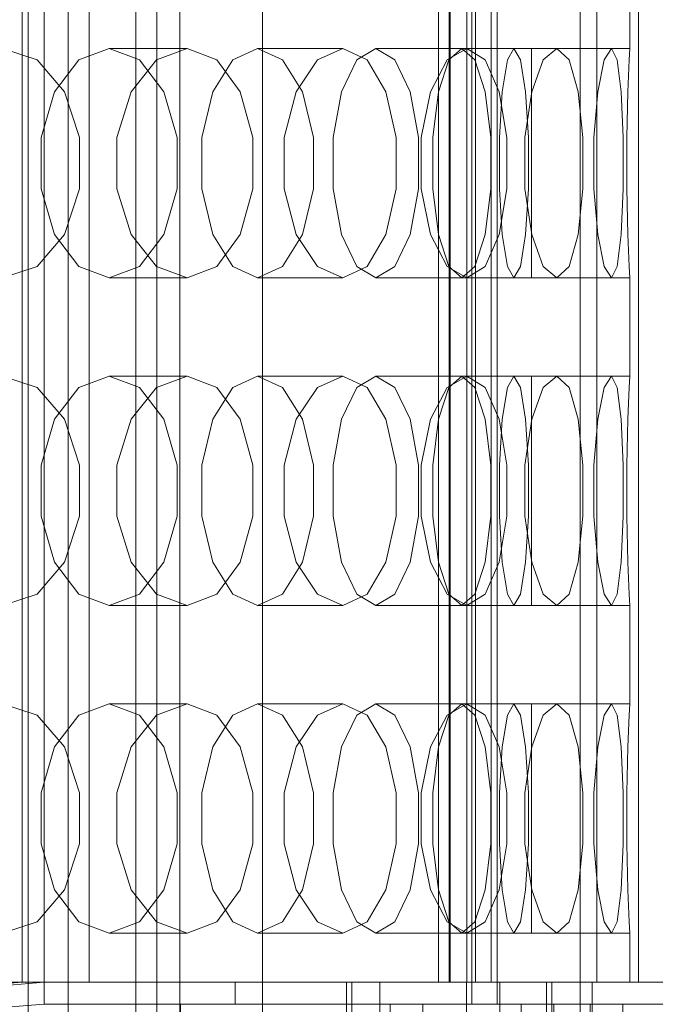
# Model space of a CAD drawing. Header units: millimetres. Extents: x -4738 to 65662, y -68080 to 6847.
# Tile 653 of 656: x 24731 to 24847, y -18164 to -17984. Entities that reach past the tile are written whole.
import ezdxf

# ---------------------------------------------------------------- set-up
doc = ezdxf.new("R2010")
doc.units = ezdxf.units.MM
for name, color, linetype, lineweight in [('superior_briquetadora', 7, 'Continuous', 0), ('superior_C02', 7, 'Continuous', 0), ('superior_C02-briq', 7, 'Continuous', 0)]:
    doc.layers.add(name, color=color, linetype=linetype, lineweight=lineweight)

msp = doc.modelspace()

# ---------------------------------------------------------------- linework, layer by layer
at = {"layer": 'superior_briquetadora'}
for p, q in [((24731.067, -18160), (24731.067, -17800)), ((24735.067, -17800), (24735.067, -18160)), ((24743.317, -18160), (24743.317, -17800)), ((24807.294, -18160), (24807.294, -17800)), ((24809.276, -18160), (24809.276, -17800)), ((24809.426, -18160), (24809.426, -17800)), ((24812.49, -17800), (24812.49, -18160)), ((24813.423, -17800), (24813.423, -18160)), ((24814.067, -18160), (24814.067, -17800)), ((24816.936, -17800), (24816.936, -18160)), ((24818.067, -17800), (24818.067, -18160)), ((24833.215, -18160), (24833.215, -17800)), ((24836.279, -18160), (24836.279, -17800)), ((24843.939, -18160), (24843.939, -17800)), ((24842.317, -17971), (24842.317, -17989)), ((24727.43, -17989), (24733.799, -17991.08)), ((24741.433, -17991.08), (24746.98, -17989)), ((24746.98, -17989), (24761.26, -17989)), ((24752.527, -17991.08), (24746.98, -17989)), ((24761.26, -17989), (24755.629, -17991.08)), ((24761.26, -17989), (24766.724, -17991.08)), ((24769.622, -17991.08), (24774.177, -17989)), ((24774.177, -17989), (24789.766, -17989)), ((24778.733, -17991.08), (24774.177, -17989)), ((24789.766, -17989), (24785.118, -17991.08)), ((24789.766, -17989), (24794.231, -17991.08)), ((24792.343, -17991.08), (24795.829, -17989)), ((24795.829, -17989), (24812.459, -17989)), ((24799.316, -17991.08), (24795.829, -17989)), ((24812.459, -17989), (24808.874, -17991.08)), ((24809.207, -17991.08), (24811.565, -17989)), ((24811.565, -17989), (24828.952, -17989)), ((24813.923, -17991.08), (24811.565, -17989)), ((24812.459, -17989), (24815.849, -17991.08)), ((24819.926, -17991.08), (24821.116, -17989)), ((24821.116, -17989), (24838.962, -17989)), ((24822.305, -17991.08), (24821.116, -17989)), ((24824.317, -17989), (24842.317, -17989)), ((24824.317, -17991.08), (24824.317, -17989)), ((24828.952, -17989), (24826.491, -17991.08)), ((24828.952, -17989), (24831.208, -17991.08)), ((24838.962, -17989), (24837.667, -17991.08)), ((24838.962, -17989), (24840.046, -17991.08)), ((24842.317, -17989), (24842.212, -17991.08)), ((24733.799, -17991.08), (24738.797, -17996.906)), ((24736.985, -17996.907), (24741.433, -17991.08)), ((24755.629, -17991.08), (24750.993, -17996.906)), ((24756.975, -17996.907), (24752.527, -17991.08)), ((24765.968, -17996.907), (24769.622, -17991.08)), ((24766.724, -17991.08), (24770.982, -17996.906)), ((24782.387, -17996.907), (24778.733, -17991.08)), ((24785.118, -17991.08), (24781.259, -17996.906)), ((24789.546, -17996.907), (24792.343, -17991.08)), ((24794.231, -17991.08), (24797.677, -17996.906)), ((24802.112, -17996.907), (24799.316, -17991.08)), ((24808.874, -17991.08), (24805.859, -17996.906)), ((24807.316, -17996.907), (24809.207, -17991.08)), ((24815.815, -17996.907), (24813.923, -17991.08)), ((24815.849, -17991.08), (24818.425, -17996.906)), ((24818.973, -17996.907), (24819.926, -17991.08)), ((24823.259, -17996.907), (24822.305, -17991.08)), ((24824.317, -17996.907), (24824.317, -17991.08)), ((24826.491, -17991.08), (24824.37, -17996.906)), ((24831.208, -17991.08), (24832.869, -17996.906)), ((24837.667, -17991.08), (24836.478, -17996.906)), ((24840.046, -17991.08), (24840.764, -17996.906)), ((24842.212, -17991.08), (24841.974, -17996.906)), ((24734.517, -18005.327), (24736.985, -17996.907)), ((24738.797, -17996.906), (24741.529, -18005.326)), ((24750.993, -17996.906), (24748.373, -18005.326)), ((24759.443, -18005.327), (24756.975, -17996.907)), ((24763.941, -18005.327), (24765.968, -17996.907)), ((24770.982, -17996.906), (24773.3, -18005.326)), ((24781.259, -17996.906), (24779.066, -18005.326)), ((24784.414, -18005.327), (24782.387, -17996.907)), ((24787.995, -18005.327), (24789.546, -17996.907)), ((24797.677, -17996.906), (24799.54, -18005.326)), ((24803.664, -18005.327), (24802.112, -17996.907)), ((24805.859, -17996.906), (24804.13, -18005.326)), ((24806.266, -18005.327), (24807.316, -17996.907)), ((24816.864, -18005.327), (24815.815, -17996.907)), ((24818.425, -17996.906), (24819.8, -18005.326)), ((24818.443, -18005.327), (24818.973, -17996.907)), ((24824.37, -17996.906), (24823.137, -18005.326)), ((24823.788, -18005.327), (24823.259, -17996.907)), ((24824.317, -18005.327), (24824.317, -17996.907)), ((24832.869, -17996.906), (24833.734, -18005.326)), ((24836.478, -17996.906), (24835.759, -18005.326)), ((24840.764, -17996.906), (24841.104, -18005.326)), ((24841.974, -17996.906), (24841.783, -18005.326)), ((24734.517, -18014.673), (24734.517, -18005.327)), ((24741.529, -18005.326), (24741.529, -18014.674)), ((24748.373, -18005.326), (24748.373, -18014.674)), ((24759.443, -18014.673), (24759.443, -18005.327)), ((24763.941, -18014.673), (24763.941, -18005.327)), ((24773.3, -18005.326), (24773.3, -18014.674)), ((24779.066, -18005.326), (24779.066, -18014.674)), ((24784.414, -18014.673), (24784.414, -18005.327)), ((24787.995, -18014.673), (24787.995, -18005.327)), ((24799.54, -18005.326), (24799.54, -18014.674)), ((24803.664, -18014.673), (24803.664, -18005.327)), ((24804.13, -18005.326), (24804.13, -18014.674)), ((24806.266, -18014.673), (24806.266, -18005.327)), ((24816.864, -18014.673), (24816.864, -18005.327)), ((24818.443, -18014.673), (24818.443, -18005.327)), ((24819.8, -18005.326), (24819.8, -18014.674)), ((24823.137, -18005.326), (24823.137, -18014.674)), ((24823.788, -18014.673), (24823.788, -18005.327)), ((24824.317, -18014.673), (24824.317, -18005.327)), ((24833.734, -18005.326), (24833.734, -18014.674)), ((24835.759, -18005.326), (24835.759, -18014.674)), ((24841.104, -18005.326), (24841.104, -18014.674)), ((24841.783, -18005.326), (24841.783, -18014.674)), ((24736.985, -18023.093), (24734.517, -18014.673)), ((24741.529, -18014.674), (24738.797, -18023.094)), ((24748.373, -18014.674), (24750.993, -18023.094)), ((24756.975, -18023.093), (24759.443, -18014.673)), ((24765.968, -18023.093), (24763.941, -18014.673)), ((24773.3, -18014.674), (24770.982, -18023.094)), ((24779.066, -18014.674), (24781.259, -18023.094)), ((24782.387, -18023.093), (24784.414, -18014.673)), ((24789.546, -18023.093), (24787.995, -18014.673)), ((24799.54, -18014.674), (24797.677, -18023.094)), ((24802.112, -18023.093), (24803.664, -18014.673)), ((24804.13, -18014.674), (24805.859, -18023.094)), ((24807.316, -18023.093), (24806.266, -18014.673)), ((24815.815, -18023.093), (24816.864, -18014.673)), ((24819.8, -18014.674), (24818.425, -18023.094)), ((24818.973, -18023.093), (24818.443, -18014.673)), ((24823.137, -18014.674), (24824.37, -18023.094)), ((24823.259, -18023.093), (24823.788, -18014.673)), ((24824.317, -18023.093), (24824.317, -18014.673)), ((24833.734, -18014.674), (24832.869, -18023.094)), ((24835.759, -18014.674), (24836.478, -18023.094)), ((24841.104, -18014.674), (24840.764, -18023.094)), ((24841.783, -18014.674), (24841.974, -18023.094)), ((24738.797, -18023.094), (24733.799, -18028.92)), ((24741.433, -18028.92), (24736.985, -18023.093)), ((24750.993, -18023.094), (24755.629, -18028.92)), ((24752.527, -18028.92), (24756.975, -18023.093)), ((24769.622, -18028.92), (24765.968, -18023.093)), ((24770.982, -18023.094), (24766.724, -18028.92)), ((24778.733, -18028.92), (24782.387, -18023.093)), ((24781.259, -18023.094), (24785.118, -18028.92)), ((24792.343, -18028.92), (24789.546, -18023.093)), ((24797.677, -18023.094), (24794.23, -18028.92)), ((24799.316, -18028.92), (24802.112, -18023.093)), ((24805.859, -18023.094), (24808.874, -18028.92)), ((24809.207, -18028.92), (24807.316, -18023.093)), ((24813.923, -18028.92), (24815.815, -18023.093)), ((24818.425, -18023.094), (24815.849, -18028.92)), ((24819.926, -18028.92), (24818.973, -18023.093)), ((24822.305, -18028.92), (24823.259, -18023.093)), ((24824.317, -18028.92), (24824.317, -18023.093)), ((24824.37, -18023.094), (24826.491, -18028.92)), ((24832.869, -18023.094), (24831.208, -18028.92)), ((24836.478, -18023.094), (24837.667, -18028.92)), ((24840.764, -18023.094), (24840.046, -18028.92)), ((24841.974, -18023.094), (24842.212, -18028.92)), ((24733.799, -18028.92), (24727.43, -18031)), ((24746.98, -18031), (24741.433, -18028.92)), ((24746.98, -18031), (24752.527, -18028.92)), ((24755.629, -18028.92), (24761.26, -18031)), ((24766.724, -18028.92), (24761.26, -18031)), ((24774.177, -18031), (24769.622, -18028.92)), ((24774.177, -18031), (24778.733, -18028.92)), ((24785.118, -18028.92), (24789.766, -18031)), ((24794.23, -18028.92), (24789.766, -18031)), ((24795.829, -18031), (24792.343, -18028.92)), ((24795.829, -18031), (24799.316, -18028.92)), ((24808.874, -18028.92), (24812.459, -18031)), ((24811.565, -18031), (24809.207, -18028.92)), ((24811.565, -18031), (24813.923, -18028.92)), ((24815.849, -18028.92), (24812.459, -18031)), ((24821.116, -18031), (24819.926, -18028.92)), ((24821.116, -18031), (24822.305, -18028.92)), ((24824.317, -18031), (24824.317, -18028.92)), ((24826.491, -18028.92), (24828.952, -18031)), ((24831.208, -18028.92), (24828.952, -18031)), ((24837.667, -18028.92), (24838.962, -18031)), ((24840.046, -18028.92), (24838.962, -18031)), ((24842.212, -18028.92), (24842.317, -18031)), ((24746.98, -18031), (24761.26, -18031)), ((24774.177, -18031), (24789.766, -18031)), ((24795.829, -18031), (24812.459, -18031)), ((24811.565, -18031), (24828.952, -18031)), ((24821.116, -18031), (24838.962, -18031)), ((24824.317, -18031), (24842.317, -18031)), ((24842.317, -18031), (24842.317, -18049)), ((24727.43, -18049), (24733.799, -18051.08)), ((24741.433, -18051.08), (24746.98, -18049)), ((24746.98, -18049), (24761.26, -18049)), ((24752.527, -18051.08), (24746.98, -18049)), ((24761.26, -18049), (24755.629, -18051.08)), ((24761.26, -18049), (24766.724, -18051.08)), ((24769.622, -18051.08), (24774.177, -18049)), ((24774.177, -18049), (24789.766, -18049)), ((24778.733, -18051.08), (24774.177, -18049)), ((24789.766, -18049), (24785.118, -18051.08)), ((24789.766, -18049), (24794.231, -18051.08)), ((24792.343, -18051.08), (24795.829, -18049)), ((24795.829, -18049), (24812.459, -18049)), ((24799.316, -18051.08), (24795.829, -18049)), ((24812.459, -18049), (24808.874, -18051.08)), ((24809.207, -18051.08), (24811.565, -18049)), ((24811.565, -18049), (24828.952, -18049)), ((24813.923, -18051.08), (24811.565, -18049)), ((24812.459, -18049), (24815.849, -18051.08)), ((24819.926, -18051.08), (24821.116, -18049)), ((24821.116, -18049), (24838.962, -18049)), ((24822.305, -18051.08), (24821.116, -18049)), ((24824.317, -18049), (24842.317, -18049)), ((24824.317, -18051.08), (24824.317, -18049)), ((24828.952, -18049), (24826.491, -18051.08)), ((24828.952, -18049), (24831.208, -18051.08)), ((24838.962, -18049), (24837.667, -18051.08)), ((24838.962, -18049), (24840.046, -18051.08)), ((24842.317, -18049), (24842.212, -18051.08)), ((24733.799, -18051.08), (24738.797, -18056.906)), ((24736.985, -18056.907), (24741.433, -18051.08)), ((24755.629, -18051.08), (24750.993, -18056.906)), ((24756.975, -18056.907), (24752.527, -18051.08)), ((24765.968, -18056.907), (24769.622, -18051.08)), ((24766.724, -18051.08), (24770.982, -18056.906)), ((24782.387, -18056.907), (24778.733, -18051.08)), ((24785.118, -18051.08), (24781.259, -18056.906)), ((24789.546, -18056.907), (24792.343, -18051.08)), ((24794.231, -18051.08), (24797.677, -18056.906)), ((24802.112, -18056.907), (24799.316, -18051.08)), ((24808.874, -18051.08), (24805.859, -18056.906)), ((24807.316, -18056.907), (24809.207, -18051.08)), ((24815.815, -18056.907), (24813.923, -18051.08)), ((24815.849, -18051.08), (24818.425, -18056.906)), ((24818.973, -18056.907), (24819.926, -18051.08)), ((24823.259, -18056.907), (24822.305, -18051.08)), ((24824.317, -18056.907), (24824.317, -18051.08)), ((24826.491, -18051.08), (24824.37, -18056.906)), ((24831.208, -18051.08), (24832.869, -18056.906)), ((24837.667, -18051.08), (24836.478, -18056.906)), ((24840.046, -18051.08), (24840.764, -18056.906)), ((24842.212, -18051.08), (24841.974, -18056.906)), ((24734.517, -18065.327), (24736.985, -18056.907)), ((24738.797, -18056.906), (24741.529, -18065.326)), ((24750.993, -18056.906), (24748.373, -18065.326)), ((24759.443, -18065.327), (24756.975, -18056.907)), ((24763.941, -18065.327), (24765.968, -18056.907)), ((24770.982, -18056.906), (24773.3, -18065.326)), ((24781.259, -18056.906), (24779.066, -18065.326)), ((24784.414, -18065.327), (24782.387, -18056.907)), ((24787.995, -18065.327), (24789.546, -18056.907)), ((24797.677, -18056.906), (24799.54, -18065.326)), ((24803.664, -18065.327), (24802.112, -18056.907)), ((24805.859, -18056.906), (24804.13, -18065.326)), ((24806.266, -18065.327), (24807.316, -18056.907)), ((24816.864, -18065.327), (24815.815, -18056.907)), ((24818.425, -18056.906), (24819.8, -18065.326)), ((24818.443, -18065.327), (24818.973, -18056.907)), ((24824.37, -18056.906), (24823.137, -18065.326)), ((24823.788, -18065.327), (24823.259, -18056.907)), ((24824.317, -18065.327), (24824.317, -18056.907)), ((24832.869, -18056.906), (24833.734, -18065.326)), ((24836.478, -18056.906), (24835.759, -18065.326)), ((24840.764, -18056.906), (24841.104, -18065.326)), ((24841.974, -18056.906), (24841.783, -18065.326)), ((24734.517, -18074.673), (24734.517, -18065.327)), ((24741.529, -18065.326), (24741.529, -18074.674)), ((24748.373, -18065.326), (24748.373, -18074.674)), ((24759.443, -18074.673), (24759.443, -18065.327)), ((24763.941, -18074.673), (24763.941, -18065.327)), ((24773.3, -18065.326), (24773.3, -18074.674)), ((24779.066, -18065.326), (24779.066, -18074.674)), ((24784.414, -18074.673), (24784.414, -18065.327)), ((24787.995, -18074.673), (24787.995, -18065.327)), ((24799.54, -18065.326), (24799.54, -18074.674)), ((24803.664, -18074.673), (24803.664, -18065.327)), ((24804.13, -18065.326), (24804.13, -18074.674)), ((24806.266, -18074.673), (24806.266, -18065.327)), ((24816.864, -18074.673), (24816.864, -18065.327)), ((24818.443, -18074.673), (24818.443, -18065.327)), ((24819.8, -18065.326), (24819.8, -18074.674)), ((24823.137, -18065.326), (24823.137, -18074.674)), ((24823.788, -18074.673), (24823.788, -18065.327)), ((24824.317, -18074.673), (24824.317, -18065.327)), ((24833.734, -18065.326), (24833.734, -18074.674)), ((24835.759, -18065.326), (24835.759, -18074.674)), ((24841.104, -18065.326), (24841.104, -18074.674)), ((24841.783, -18065.326), (24841.783, -18074.674)), ((24736.985, -18083.093), (24734.517, -18074.673)), ((24741.529, -18074.674), (24738.797, -18083.094)), ((24748.373, -18074.674), (24750.993, -18083.094)), ((24756.975, -18083.093), (24759.443, -18074.673)), ((24765.968, -18083.093), (24763.941, -18074.673)), ((24773.3, -18074.674), (24770.982, -18083.094)), ((24779.066, -18074.674), (24781.259, -18083.094)), ((24782.387, -18083.093), (24784.414, -18074.673)), ((24789.546, -18083.093), (24787.995, -18074.673)), ((24799.54, -18074.674), (24797.677, -18083.094)), ((24802.112, -18083.093), (24803.664, -18074.673)), ((24804.13, -18074.674), (24805.859, -18083.094)), ((24807.316, -18083.093), (24806.266, -18074.673)), ((24815.815, -18083.093), (24816.864, -18074.673)), ((24819.8, -18074.674), (24818.425, -18083.094)), ((24818.973, -18083.093), (24818.443, -18074.673)), ((24823.137, -18074.674), (24824.37, -18083.094)), ((24823.259, -18083.093), (24823.788, -18074.673)), ((24824.317, -18083.093), (24824.317, -18074.673)), ((24833.734, -18074.674), (24832.869, -18083.094)), ((24835.759, -18074.674), (24836.478, -18083.094)), ((24841.104, -18074.674), (24840.764, -18083.094)), ((24841.783, -18074.674), (24841.974, -18083.094)), ((24738.797, -18083.094), (24733.799, -18088.92)), ((24741.433, -18088.92), (24736.985, -18083.093)), ((24750.993, -18083.094), (24755.629, -18088.92)), ((24752.527, -18088.92), (24756.975, -18083.093)), ((24769.622, -18088.92), (24765.968, -18083.093)), ((24770.982, -18083.094), (24766.724, -18088.92)), ((24778.733, -18088.92), (24782.387, -18083.093)), ((24781.259, -18083.094), (24785.118, -18088.92)), ((24792.343, -18088.92), (24789.546, -18083.093)), ((24797.677, -18083.094), (24794.23, -18088.92)), ((24799.316, -18088.92), (24802.112, -18083.093)), ((24805.859, -18083.094), (24808.874, -18088.92)), ((24809.207, -18088.92), (24807.316, -18083.093)), ((24813.923, -18088.92), (24815.815, -18083.093)), ((24818.425, -18083.094), (24815.849, -18088.92)), ((24819.926, -18088.92), (24818.973, -18083.093)), ((24822.305, -18088.92), (24823.259, -18083.093)), ((24824.317, -18088.92), (24824.317, -18083.093)), ((24824.37, -18083.094), (24826.491, -18088.92)), ((24832.869, -18083.094), (24831.208, -18088.92)), ((24836.478, -18083.094), (24837.667, -18088.92)), ((24840.764, -18083.094), (24840.046, -18088.92)), ((24841.974, -18083.094), (24842.212, -18088.92)), ((24733.799, -18088.92), (24727.43, -18091)), ((24746.98, -18091), (24741.433, -18088.92)), ((24746.98, -18091), (24752.527, -18088.92)), ((24755.629, -18088.92), (24761.26, -18091)), ((24766.724, -18088.92), (24761.26, -18091)), ((24774.177, -18091), (24769.622, -18088.92)), ((24774.177, -18091), (24778.733, -18088.92)), ((24785.118, -18088.92), (24789.766, -18091)), ((24794.23, -18088.92), (24789.766, -18091)), ((24795.829, -18091), (24792.343, -18088.92)), ((24795.829, -18091), (24799.316, -18088.92)), ((24808.874, -18088.92), (24812.459, -18091)), ((24811.565, -18091), (24809.207, -18088.92)), ((24811.565, -18091), (24813.923, -18088.92)), ((24815.849, -18088.92), (24812.459, -18091)), ((24821.116, -18091), (24819.926, -18088.92)), ((24821.116, -18091), (24822.305, -18088.92)), ((24824.317, -18091), (24824.317, -18088.92)), ((24826.491, -18088.92), (24828.952, -18091)), ((24831.208, -18088.92), (24828.952, -18091)), ((24837.667, -18088.92), (24838.962, -18091)), ((24840.046, -18088.92), (24838.962, -18091)), ((24842.212, -18088.92), (24842.317, -18091)), ((24746.98, -18091), (24761.26, -18091)), ((24774.177, -18091), (24789.766, -18091)), ((24795.829, -18091), (24812.459, -18091)), ((24811.565, -18091), (24828.952, -18091)), ((24821.116, -18091), (24838.962, -18091)), ((24824.317, -18091), (24842.317, -18091)), ((24842.317, -18091), (24842.317, -18109)), ((24727.43, -18109), (24733.799, -18111.08)), ((24741.433, -18111.08), (24746.98, -18109)), ((24746.98, -18109), (24761.26, -18109)), ((24752.527, -18111.08), (24746.98, -18109)), ((24761.26, -18109), (24755.629, -18111.08)), ((24761.26, -18109), (24766.724, -18111.08)), ((24769.622, -18111.08), (24774.177, -18109)), ((24774.177, -18109), (24789.766, -18109)), ((24778.733, -18111.08), (24774.177, -18109)), ((24789.766, -18109), (24785.118, -18111.08)), ((24789.766, -18109), (24794.231, -18111.08)), ((24792.343, -18111.08), (24795.829, -18109)), ((24795.829, -18109), (24812.459, -18109)), ((24799.316, -18111.08), (24795.829, -18109)), ((24812.459, -18109), (24808.874, -18111.08)), ((24809.207, -18111.08), (24811.565, -18109)), ((24811.565, -18109), (24828.952, -18109)), ((24813.923, -18111.08), (24811.565, -18109)), ((24812.459, -18109), (24815.849, -18111.08)), ((24819.926, -18111.08), (24821.116, -18109)), ((24821.116, -18109), (24838.962, -18109)), ((24822.305, -18111.08), (24821.116, -18109)), ((24824.317, -18109), (24842.317, -18109)), ((24824.317, -18111.08), (24824.317, -18109)), ((24828.952, -18109), (24826.491, -18111.08)), ((24828.952, -18109), (24831.208, -18111.08)), ((24838.962, -18109), (24837.667, -18111.08)), ((24838.962, -18109), (24840.046, -18111.08)), ((24842.317, -18109), (24842.212, -18111.08)), ((24733.799, -18111.08), (24738.797, -18116.906)), ((24736.985, -18116.907), (24741.433, -18111.08)), ((24755.629, -18111.08), (24750.993, -18116.906)), ((24756.975, -18116.907), (24752.527, -18111.08)), ((24765.968, -18116.907), (24769.622, -18111.08)), ((24766.724, -18111.08), (24770.982, -18116.906)), ((24782.387, -18116.907), (24778.733, -18111.08)), ((24785.118, -18111.08), (24781.259, -18116.906)), ((24789.546, -18116.907), (24792.343, -18111.08)), ((24794.231, -18111.08), (24797.677, -18116.906)), ((24802.112, -18116.907), (24799.316, -18111.08)), ((24808.874, -18111.08), (24805.859, -18116.906)), ((24807.316, -18116.907), (24809.207, -18111.08)), ((24815.815, -18116.907), (24813.923, -18111.08)), ((24815.849, -18111.08), (24818.425, -18116.906)), ((24818.973, -18116.907), (24819.926, -18111.08)), ((24823.259, -18116.907), (24822.305, -18111.08)), ((24824.317, -18116.907), (24824.317, -18111.08)), ((24826.491, -18111.08), (24824.37, -18116.906)), ((24831.208, -18111.08), (24832.869, -18116.906)), ((24837.667, -18111.08), (24836.478, -18116.906)), ((24840.046, -18111.08), (24840.764, -18116.906)), ((24842.212, -18111.08), (24841.974, -18116.906)), ((24734.517, -18125.327), (24736.985, -18116.907)), ((24738.797, -18116.906), (24741.529, -18125.326)), ((24750.993, -18116.906), (24748.373, -18125.326)), ((24759.443, -18125.327), (24756.975, -18116.907)), ((24763.941, -18125.327), (24765.968, -18116.907)), ((24770.982, -18116.906), (24773.3, -18125.326)), ((24781.259, -18116.906), (24779.066, -18125.326)), ((24784.414, -18125.327), (24782.387, -18116.907)), ((24787.995, -18125.327), (24789.546, -18116.907)), ((24797.677, -18116.906), (24799.54, -18125.326)), ((24803.664, -18125.327), (24802.112, -18116.907)), ((24805.859, -18116.906), (24804.13, -18125.326)), ((24806.266, -18125.327), (24807.316, -18116.907)), ((24816.864, -18125.327), (24815.815, -18116.907)), ((24818.425, -18116.906), (24819.8, -18125.326)), ((24818.443, -18125.327), (24818.973, -18116.907)), ((24824.37, -18116.906), (24823.137, -18125.326)), ((24823.788, -18125.327), (24823.259, -18116.907)), ((24824.317, -18125.327), (24824.317, -18116.907)), ((24832.869, -18116.906), (24833.734, -18125.326)), ((24836.478, -18116.906), (24835.759, -18125.326)), ((24840.764, -18116.906), (24841.104, -18125.326)), ((24841.974, -18116.906), (24841.783, -18125.326)), ((24734.517, -18134.673), (24734.517, -18125.327)), ((24741.529, -18125.326), (24741.529, -18134.674)), ((24748.373, -18125.326), (24748.373, -18134.674)), ((24759.443, -18134.673), (24759.443, -18125.327)), ((24763.941, -18134.673), (24763.941, -18125.327)), ((24773.3, -18125.326), (24773.3, -18134.674)), ((24779.066, -18125.326), (24779.066, -18134.674)), ((24784.414, -18134.673), (24784.414, -18125.327)), ((24787.995, -18134.673), (24787.995, -18125.327)), ((24799.54, -18125.326), (24799.54, -18134.674)), ((24803.664, -18134.673), (24803.664, -18125.327)), ((24804.13, -18125.326), (24804.13, -18134.674)), ((24806.266, -18134.673), (24806.266, -18125.327)), ((24816.864, -18134.673), (24816.864, -18125.327)), ((24818.443, -18134.673), (24818.443, -18125.327)), ((24819.8, -18125.326), (24819.8, -18134.674)), ((24823.137, -18125.326), (24823.137, -18134.674)), ((24823.788, -18134.673), (24823.788, -18125.327)), ((24824.317, -18134.673), (24824.317, -18125.327)), ((24833.734, -18125.326), (24833.734, -18134.674)), ((24835.759, -18125.326), (24835.759, -18134.674)), ((24841.104, -18125.326), (24841.104, -18134.674)), ((24841.783, -18125.326), (24841.783, -18134.674)), ((24736.985, -18143.093), (24734.517, -18134.673)), ((24741.529, -18134.674), (24738.797, -18143.094)), ((24748.373, -18134.674), (24750.993, -18143.094)), ((24756.975, -18143.093), (24759.443, -18134.673)), ((24765.968, -18143.093), (24763.941, -18134.673)), ((24773.3, -18134.674), (24770.982, -18143.094)), ((24779.066, -18134.674), (24781.259, -18143.094)), ((24782.387, -18143.093), (24784.414, -18134.673)), ((24789.546, -18143.093), (24787.995, -18134.673)), ((24799.54, -18134.674), (24797.677, -18143.094)), ((24802.112, -18143.093), (24803.664, -18134.673)), ((24804.13, -18134.674), (24805.859, -18143.094)), ((24807.316, -18143.093), (24806.266, -18134.673)), ((24815.815, -18143.093), (24816.864, -18134.673)), ((24819.8, -18134.674), (24818.425, -18143.094)), ((24818.973, -18143.093), (24818.443, -18134.673)), ((24823.137, -18134.674), (24824.37, -18143.094)), ((24823.259, -18143.093), (24823.788, -18134.673)), ((24824.317, -18143.093), (24824.317, -18134.673)), ((24833.734, -18134.674), (24832.869, -18143.094)), ((24835.759, -18134.674), (24836.478, -18143.094)), ((24841.104, -18134.674), (24840.764, -18143.094)), ((24841.783, -18134.674), (24841.974, -18143.094)), ((24738.797, -18143.094), (24733.799, -18148.92)), ((24741.433, -18148.92), (24736.985, -18143.093)), ((24750.993, -18143.094), (24755.629, -18148.92)), ((24752.527, -18148.92), (24756.975, -18143.093)), ((24769.622, -18148.92), (24765.968, -18143.093)), ((24770.982, -18143.094), (24766.724, -18148.92)), ((24778.733, -18148.92), (24782.387, -18143.093)), ((24781.259, -18143.094), (24785.118, -18148.92)), ((24792.343, -18148.92), (24789.546, -18143.093)), ((24797.677, -18143.094), (24794.23, -18148.92)), ((24799.316, -18148.92), (24802.112, -18143.093)), ((24805.859, -18143.094), (24808.874, -18148.92)), ((24809.207, -18148.92), (24807.316, -18143.093)), ((24813.923, -18148.92), (24815.815, -18143.093)), ((24818.425, -18143.094), (24815.849, -18148.92)), ((24819.926, -18148.92), (24818.973, -18143.093)), ((24822.305, -18148.92), (24823.259, -18143.093)), ((24824.317, -18148.92), (24824.317, -18143.093)), ((24824.37, -18143.094), (24826.491, -18148.92)), ((24832.869, -18143.094), (24831.208, -18148.92)), ((24836.478, -18143.094), (24837.667, -18148.92)), ((24840.764, -18143.094), (24840.046, -18148.92)), ((24841.974, -18143.094), (24842.212, -18148.92)), ((24733.799, -18148.92), (24727.43, -18151)), ((24746.98, -18151), (24741.433, -18148.92)), ((24746.98, -18151), (24752.527, -18148.92)), ((24755.629, -18148.92), (24761.26, -18151)), ((24766.724, -18148.92), (24761.26, -18151)), ((24774.177, -18151), (24769.622, -18148.92)), ((24774.177, -18151), (24778.733, -18148.92)), ((24785.118, -18148.92), (24789.766, -18151)), ((24794.23, -18148.92), (24789.766, -18151)), ((24795.829, -18151), (24792.343, -18148.92)), ((24795.829, -18151), (24799.316, -18148.92)), ((24808.874, -18148.92), (24812.459, -18151)), ((24811.565, -18151), (24809.207, -18148.92)), ((24811.565, -18151), (24813.923, -18148.92)), ((24815.849, -18148.92), (24812.459, -18151)), ((24821.116, -18151), (24819.926, -18148.92)), ((24821.116, -18151), (24822.305, -18148.92)), ((24824.317, -18151), (24824.317, -18148.92)), ((24826.491, -18148.92), (24828.952, -18151)), ((24831.208, -18148.92), (24828.952, -18151)), ((24837.667, -18148.92), (24838.962, -18151)), ((24840.046, -18148.92), (24838.962, -18151)), ((24842.212, -18148.92), (24842.317, -18151)), ((24746.98, -18151), (24761.26, -18151)), ((24774.177, -18151), (24789.766, -18151)), ((24795.829, -18151), (24812.459, -18151)), ((24811.565, -18151), (24828.952, -18151)), ((24821.116, -18151), (24838.962, -18151)), ((24824.317, -18151), (24842.317, -18151)), ((24842.317, -18151), (24842.317, -18160)), ((24649.067, -18167), (24731.067, -18160)), ((24735.067, -18160), (24653.067, -18167)), ((24720.315, -18160), (24734.367, -18160)), ((24739.892, -18160), (24730.137, -18160)), ((24731.067, -18160), (24735.067, -18160)), ((24731.067, -18160), (24814.067, -18160)), ((24734.367, -18160), (24747.69, -18160)), ((24965.067, -18160), (24735.067, -18160)), ((24735.067, -18164), (24735.067, -18160)), ((24735.067, -18160), (24770.067, -18160)), ((24818.067, -18160), (24735.067, -18160)), ((24743.317, -18160), (24739.892, -18160)), ((24747.69, -18160), (24760.249, -18160)), ((24760.249, -18160), (24772.012, -18160)), ((24770.067, -18160), (24770.067, -18164)), ((24770.067, -18160), (24930.067, -18160)), ((24772.012, -18160), (24782.948, -18160)), ((24782.948, -18160), (24793.03, -18160)), ((24812.428, -18160), (24790.441, -18160)), ((24790.441, -18160), (24796.57, -18160)), ((24790.441, -18168), (24790.441, -18160)), ((24791.423, -18210), (24791.423, -18160)), ((24791.423, -18160), (24835.423, -18160)), ((24791.423, -18164), (24791.423, -18160)), ((24793.03, -18160), (24802.231, -18160)), ((24796.57, -18160), (24833.215, -18160)), ((24813.423, -18160), (24796.57, -18160)), ((24796.57, -18160), (24796.57, -18164)), ((24796.57, -18160), (24818.557, -18160)), ((24796.57, -18160), (24796.57, -18168)), ((24802.231, -18160), (24810.529, -18160)), ((24843.939, -18160), (24807.294, -18160)), ((24813.423, -18160), (24807.294, -18160)), ((24836.279, -18160), (24809.276, -18160)), ((24816.936, -18160), (24809.276, -18160)), ((24833.215, -18160), (24809.426, -18160)), ((24812.49, -18160), (24809.426, -18160)), ((24810.529, -18160), (24817.901, -18160)), ((24818.557, -18160), (24812.428, -18160)), ((24812.428, -18168), (24812.428, -18160)), ((24812.49, -18160), (24836.279, -18160)), ((24813.423, -18160), (24850.067, -18160)), ((24813.423, -18164), (24813.423, -18160)), ((24814.067, -18160), (24818.067, -18160)), ((24816.936, -18160), (24843.939, -18160)), ((24817.901, -18160), (24824.329, -18160)), ((24882.067, -18160), (24818.067, -18160)), ((24818.067, -18164), (24818.067, -18160)), ((24818.557, -18168), (24818.557, -18160)), ((24824.329, -18160), (24829.796, -18160)), ((24992.28, -18160), (24827.086, -18160)), ((24827.086, -18160), (24833.215, -18160)), ((24827.086, -18168), (24827.086, -18160)), ((24828.067, -18210), (24828.067, -18160)), ((24828.067, -18160), (24872.067, -18160)), ((24828.067, -18164), (24828.067, -18160)), ((24829.796, -18160), (24834.288, -18160)), ((25003.55, -18160), (24833.215, -18160)), ((24836.279, -18160), (24833.215, -18160)), ((24850.067, -18160), (24833.215, -18160)), ((24833.215, -18160), (24833.215, -18164)), ((24833.215, -18160), (24998.408, -18160)), ((24833.215, -18160), (24833.215, -18168)), ((24834.288, -18160), (24837.794, -18160)), ((24835.423, -18160), (24835.423, -18210)), ((24835.423, -18160), (24835.423, -18164)), ((25011.114, -18160), (24836.279, -18160)), ((24843.939, -18160), (24836.279, -18160)), ((24836.279, -18160), (25006.614, -18160)), ((24837.794, -18160), (24840.305, -18160)), ((24840.305, -18160), (24841.814, -18160)), ((24841.814, -18160), (24842.317, -18160)), ((25028.416, -18160), (24843.939, -18160)), ((24850.067, -18160), (24843.939, -18160)), ((24843.939, -18160), (25018.774, -18160)), ((24653.067, -18171), (24735.067, -18164)), ((24735.067, -18164), (24965.067, -18164)), ((24770.067, -18164), (24735.067, -18164)), ((24735.067, -18164), (24818.067, -18164)), ((24760.067, -18168), (24760.067, -18164)), ((24760.067, -18164), (24940.067, -18164)), ((24930.067, -18164), (24770.067, -18164)), ((24835.423, -18164), (24791.423, -18164)), ((24833.215, -18164), (24796.57, -18164)), ((24796.57, -18164), (24813.423, -18164)), ((24798.423, -18206), (24798.423, -18164)), ((24798.423, -18164), (24804.423, -18164)), ((24804.423, -18164), (24804.423, -18206)), ((24813.423, -18164), (24850.067, -18164)), ((24818.067, -18164), (24882.067, -18164)), ((24822.423, -18206), (24822.423, -18164)), ((24822.423, -18164), (24828.423, -18164)), ((24872.067, -18164), (24828.067, -18164)), ((24828.423, -18164), (24828.423, -18206)), ((25003.55, -18164), (24833.215, -18164)), ((24833.215, -18164), (24850.067, -18164)), ((24835.067, -18206), (24835.067, -18164)), ((24835.067, -18164), (24841.067, -18164)), ((24841.067, -18164), (24841.067, -18206))]:
    msp.add_line(p, q, dxfattribs=at)
at = {"layer": 'superior_C02'}
for p, q in [((24732.146, -17700), (24732.146, -18300)), ((24739.498, -17700), (24739.498, -18300)), ((24751.886, -18300), (24751.886, -17700)), ((24755.692, -17700), (24755.692, -18300)), ((24759.917, -17700), (24759.917, -18300))]:
    msp.add_line(p, q, dxfattribs=at)
at = {"layer": 'superior_C02-briq'}
msp.add_line((24775.067, -17725), (24775.067, -18275), dxfattribs=at)

doc.saveas('drawing.dxf')
